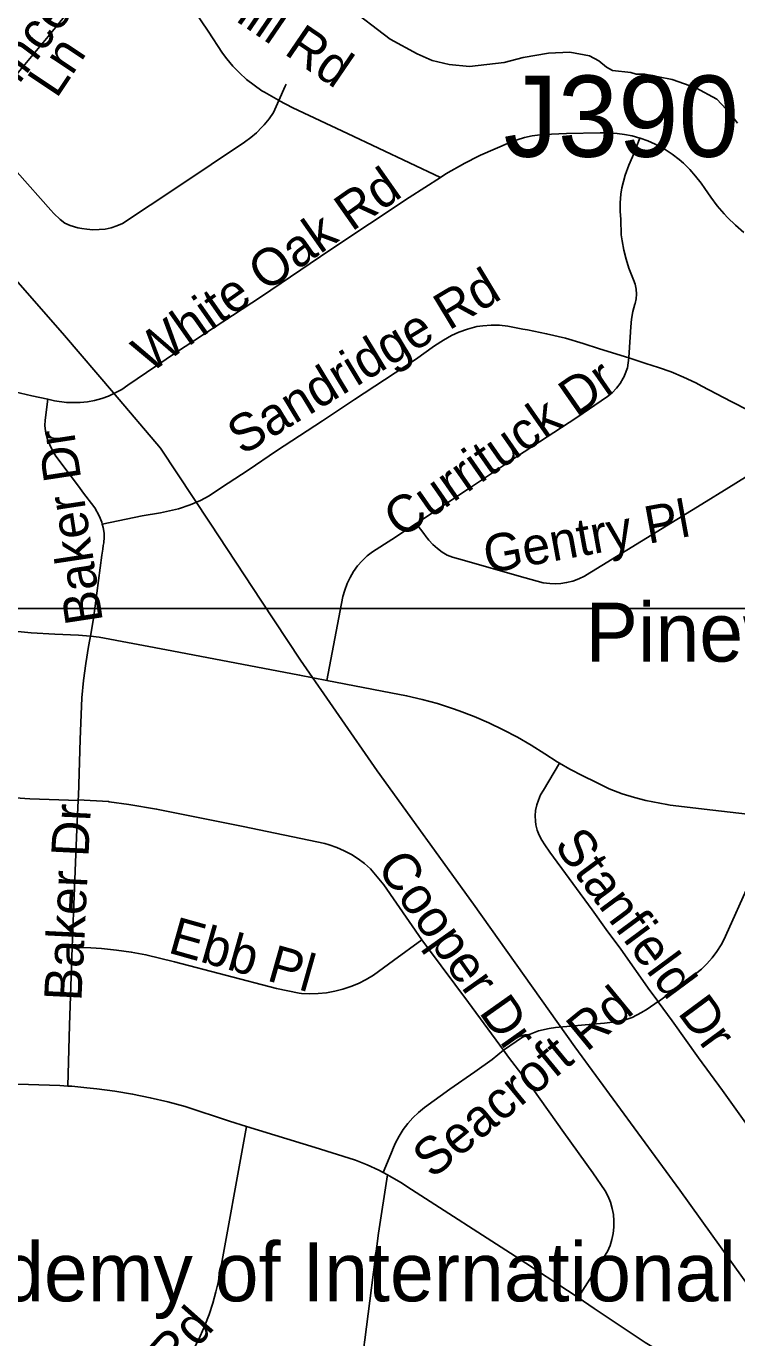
# Model space of a CAD drawing. Extents: x 1383679 to 1536984, y 460658 to 651027.
# Drawn here: x 1441163 to 1442972, y 518903 to 522240 of the extents above; entities that cross this region are included whole.
import ezdxf

# ---------------------------------------------------------------- set-up
doc = ezdxf.new("R2010")
doc.units = 0
for name, color, linetype in [('Exist Cultural Educational Facility High Label', 7, 'Continuous'), ('Exist Hydrographic Misc Water Feature', 7, 'Continuous'), ('Exist Road Non-System Structure Non-Sys Other Number Label', 7, 'Continuous'), ('Exist Road Non-System Type 51', 7, 'Continuous'), ('Exist Road Non-System Type 51 Label', 7, 'Continuous'), ('Exist Utilities Electrical Transmission Line', 7, 'Continuous'), ('Map Preparation Inset Cut Line', 7, 'Continuous')]:
    doc.layers.add(name, color=color, linetype=linetype)

msp = doc.modelspace()

# ---------------------------------------------------------------- linework, layer by layer
at = {"layer": 'Exist Hydrographic Misc Water Feature'}
msp.add_lwpolyline([(1442973.6, 521992.6), (1442956, 522017), (1442920.8, 522053.7), (1442867.2, 522082.9), (1442807.7, 522104.1), (1442737.8, 522117.6), (1442715.8, 522118), (1442702, 522122.3), (1442655.9, 522127.2), (1442640.1, 522135.6), (1442620.5, 522152), (1442596.7, 522164.5), (1442546.8, 522173.5), (1442492.7, 522170.7), (1442428.4, 522160), (1442380.1, 522147), (1442291.9, 522136.8), (1442240, 522142), (1442196.1, 522152.8), (1442158.5, 522169.6), (1442089.2, 522207.1), (1441978.7, 522291.4)], dxfattribs=at)
at = {"layer": 'Exist Road Non-System Type 51'}
for p, q in [((1441295.4, 520270), (1441295.5, 520271.1)), ((1442771.4, 519758.3), (1442771.8, 519757.7)), ((1442082.5, 519317.6), (1442072, 519323.1))]:
    msp.add_line(p, q, dxfattribs=at)
for points in [[(1441032.3, 521990), (1441093.3, 522061.3), (1441147.3, 522126.9), (1441219.3, 522213.9), (1441267.4, 522273.3), (1441277.6, 522288.1), (1441287.3, 522304.8), (1441293.7, 522320.1), (1441299.6, 522337), (1441304, 522354.4), (1441306.1, 522365.8), (1441311.3, 522420.5)], [(1441806.3, 522050.7), (1441805.2, 522051.2), (1441769.5, 522071.6), (1441763.1, 522075.4), (1441743.1, 522089.3), (1441724.1, 522104.4), (1441706.2, 522120.8), (1441689.3, 522138.3), (1441673.6, 522156.8), (1441662.7, 522171.3), (1441626.2, 522227.4), (1441570.9, 522309.1)], [(1441824.8, 522092.4), (1441822.3, 522087), (1441806.3, 522050.7)], [(1441806.3, 522050.7), (1441793, 522020.5), (1441781.5, 522004), (1441768.8, 521988.6), (1441763.3, 521982.6), (1441749.6, 521968.8), (1441734.9, 521956.2), (1441719.2, 521944.8), (1441549.5, 521831.4), (1441408.7, 521737.9), (1441394.3, 521731.7), (1441379.4, 521727), (1441364.1, 521723.7), (1441348.6, 521722.1), (1441332.9, 521722), (1441317.3, 521723.5), (1441305.2, 521724.6), (1441294.8, 521726.5), (1441275.3, 521732.6), (1441261.8, 521738.8), (1441249.4, 521747.8), (1441233.4, 521763.2), (1441225.9, 521771.7), (1441053.9, 521965.3)], [(1442217.4, 521854.7), (1441981.2, 521966.4), (1441841.7, 522032.3), (1441806.3, 522050.7)], [(1442724.9, 521955.2), (1442705.9, 521960.5), (1442685.7, 521964.6), (1442667.3, 521967.1), (1442646, 521968.6), (1442624.4, 521968.6), (1442538.6, 521966.6), (1442481, 521963.8), (1442471.3, 521963.1), (1442451.4, 521960.5), (1442431.9, 521956.5), (1442412.7, 521951), (1442393.9, 521944), (1442319.6, 521911.5), (1442314.5, 521909.4), (1442279.3, 521891.6), (1442231.5, 521863.7), (1442217.4, 521854.7)], [(1442696.8, 521395.6), (1442697, 521396.7), (1442700.8, 521448.8), (1442701.8, 521475), (1442703.9, 521494.5), (1442707.5, 521513.6), (1442712.6, 521532.6), (1442713, 521534), (1442715.8, 521545.8), (1442716.9, 521558.3), (1442716.1, 521570.8), (1442713.5, 521583.1), (1442709.2, 521594.4), (1442709.1, 521594.8), (1442697.1, 521624.4), (1442689.9, 521646.9), (1442684.1, 521669.9), (1442679.8, 521693.3), (1442677.8, 521709.1), (1442676.3, 521747.7), (1442675, 521769.5), (1442675.2, 521790.7), (1442677, 521812), (1442679.5, 521828.9), (1442687.8, 521860.8), (1442697.2, 521885.9), (1442706.5, 521907.6), (1442724.9, 521955.2)], [(1442989.9, 521714.8), (1442968.5, 521733.5), (1442948.3, 521753.3), (1442940, 521762.1), (1442922.1, 521782.8), (1442905.5, 521804.5), (1442890.4, 521826.8), (1442881, 521840.4), (1442867.1, 521858.5), (1442852.1, 521875.5), (1442836, 521891.4), (1442824.8, 521901), (1442807.5, 521914), (1442789.3, 521925.8), (1442770.2, 521936.4), (1442763.9, 521939.6), (1442745, 521948.1), (1442725.7, 521955), (1442724.9, 521955.2)], [(1442217.4, 521854.7), (1442138.3, 521804), (1441936.4, 521670), (1441762.1, 521552.2), (1441542.9, 521408.3), (1441421.6, 521326.4), (1441406.2, 521315.8), (1441390, 521306.6), (1441373, 521298.8), (1441355.5, 521292.4), (1441337.4, 521287.6), (1441319.1, 521284.3), (1441300.5, 521282.5), (1441283.9, 521281.9), (1441266.1, 521282.5), (1441235.6, 521286.9), (1441218.6, 521290.6)], [(1441356.9, 520972.6), (1441458.5, 520994.2), (1441505.3, 521002), (1441535.6, 521008.7), (1441550.9, 521011.6), (1441580.3, 521022.2), (1441606.9, 521033.1), (1441628.6, 521045.2), (1441660.6, 521066), (1441728, 521109.8), (1441800.2, 521159.1), (1441917.1, 521235.3), (1441998.7, 521289.6), (1442075.3, 521340), (1442153.7, 521391.9), (1442202.4, 521426.2), (1442225.3, 521441.1), (1442245.7, 521452.8), (1442264, 521460.9), (1442286.6, 521468.9), (1442310.1, 521475.5), (1442325.6, 521477.6), (1442346.6, 521479), (1442367.8, 521478.8), (1442389, 521476.9), (1442427.5, 521469), (1442439.3, 521466.9), (1442487.8, 521457.2), (1442536.1, 521445.9), (1442580.9, 521432.8), (1442622.6, 521419.1), (1442696.8, 521395.6)], [(1442156, 520974.6), (1442172.6, 520985.5), (1442293.8, 521066), (1442410.8, 521143.8), (1442565.1, 521244.4), (1442642.6, 521297.5), (1442654.4, 521307.3), (1442665.3, 521318.5), (1442674.8, 521330.8), (1442682.7, 521343.9), (1442685.1, 521348.5), (1442685.9, 521351), (1442693.4, 521370.2), (1442696.8, 521395.6)], [(1442696.8, 521395.6), (1442740, 521381.9), (1442772.7, 521371.7), (1442804.8, 521360), (1442836.4, 521346.7), (1442867.4, 521332.1), (1442882.9, 521324.1), (1442957.7, 521285), (1443047.2, 521239.3)], [(1441218.6, 521290.6), (1441177.5, 521299.5), (1441133.9, 521309.8), (1441095, 521320.4), (1441075.7, 521323.5), (1441056.3, 521325.1), (1441036.8, 521325), (1441017.3, 521323.4), (1440998.1, 521320.2), (1440979.2, 521315.5), (1440978.4, 521315.2)], [(1441218.6, 521290.6), (1441211.1, 521237.2), (1441210.7, 521223.4), (1441212, 521209.6), (1441213, 521204.9), (1441217.3, 521189.3), (1441223.1, 521174.2), (1441230.3, 521159.8), (1441238.9, 521146.1), (1441298.5, 521066), (1441306.9, 521054.7), (1441337.7, 521014.4), (1441349.2, 520993.8), (1441355.6, 520977.5), (1441356.9, 520972.6)], [(1443114.4, 521167.4), (1442951.6, 521066), (1442883.1, 521023.3), (1442601.9, 520851.3), (1442598, 520848.6), (1442584.1, 520840.4), (1442569.5, 520833.5), (1442554.2, 520828), (1442538.5, 520824.1), (1442524.4, 520821.8), (1442510.1, 520821), (1442495.8, 520821.8), (1442478.6, 520823.7), (1442433.6, 520836.6), (1442263.7, 520884.7), (1442248.6, 520889.2), (1442234.7, 520894.1), (1442221.9, 520901.7), (1442210, 520911.2), (1442198.6, 520920.9), (1442188.2, 520931.7), (1442179, 520943.6), (1442177.7, 520945.5), (1442156, 520974.6)], [(1441356.9, 520972.6), (1441359.1, 520964.6), (1441361.4, 520949.5), (1441361.6, 520939.6), (1441360.6, 520925.7), (1441359.4, 520918.8), (1441358.2, 520909.5), (1441356, 520894.2), (1441334.5, 520733), (1441326.6, 520687.5)], [(1441928.4, 520575.3), (1441969.5, 520789.1), (1441973.9, 520805.1), (1441980, 520821.5), (1441987.6, 520837.2), (1441996.5, 520852.3), (1442006.8, 520866.5), (1442018.3, 520879.7), (1442031, 520891.8), (1442044.6, 520902.7), (1442093.9, 520933.9), (1442156, 520974.6)], [(1441326.6, 520687.5), (1441296.5, 520690.7), (1441236.2, 520692.9), (1441175.9, 520696.7), (1441115.7, 520702), (1441055.7, 520708.9), (1440966.9, 520720.3), (1440961.2, 520721.3)], [(1441326.6, 520687.5), (1441325.2, 520679.4), (1441321.8, 520661.8), (1441314.7, 520618.4), (1441309, 520574.7), (1441305, 520530.8), (1441300.8, 520425.3), (1441296, 520281.2), (1441295.5, 520271.1)], [(1441928.4, 520575.3), (1441859, 520588.8), (1441533.9, 520650.4), (1441348.6, 520685.2), (1441326.6, 520687.5)], [(1442520.4, 520364.9), (1442514.5, 520368.3), (1442483.2, 520388.4), (1442448.8, 520410.2), (1442413.5, 520430.6), (1442377.5, 520449.6), (1442340.8, 520467.3), (1442303.4, 520483.5), (1442265.4, 520498.2), (1442248.5, 520504.2), (1442209.9, 520516.4), (1442170.8, 520527), (1442131.4, 520536.2), (1442091.7, 520543.7), (1441928.4, 520575.3)], [(1442520.4, 520364.9), (1442479.6, 520295.7), (1442472.6, 520283.8), (1442467.5, 520270.6), (1442462.8, 520258.3), (1442459.9, 520244.5), (1442458.8, 520230.7), (1442459.3, 520216.9), (1442460.4, 520208), (1442463.8, 520194.4), (1442468.8, 520181.1), (1442475.2, 520168.5), (1442482.9, 520156.8), (1442495.8, 520138.3), (1442603.5, 519991.9), (1442639.4, 519941.3), (1442676.5, 519891.5), (1442750.8, 519786.2), (1442771.4, 519758.3)], [(1442520.4, 520364.9), (1442546.7, 520349.5), (1442579.6, 520332.1), (1442613.2, 520316.2), (1442647.2, 520299.6), (1442680.4, 520286.3), (1442711.9, 520277.6), (1442740.5, 520269.9), (1442794.1, 520259.8), (1442802.2, 520258.2), (1442911.1, 520244.8), (1443043.2, 520229.6)], [(1440945.2, 520309.7), (1440953, 520306), (1440973.9, 520298), (1440991.4, 520293.5), (1441009.3, 520289.2), (1441031.9, 520286), (1441059.4, 520281.3), (1441172.8, 520274), (1441295.4, 520270)], [(1441280.5, 519895.4), (1441283.9, 519984.2), (1441291.8, 520196.9), (1441295.4, 520270)], [(1442170.4, 519915.6), (1442073.4, 520055), (1442039.9, 520095.5), (1442024.5, 520109), (1442008.2, 520121.3), (1441990.9, 520132.2), (1441972.8, 520141.8), (1441954.1, 520150), (1441934.7, 520156.8), (1441923.4, 520159.9), (1441715.7, 520203.5), (1441554.4, 520235.6), (1441495.2, 520247.8), (1441424.7, 520259.3), (1441374, 520266.6), (1441372.9, 520266.8), (1441295.5, 520271.1)], [(1442771.8, 519757.7), (1442849.9, 519816.3), (1442866.3, 519827.8), (1442881.7, 519840.6), (1442896, 519854.5), (1442909.3, 519869.5), (1442921.3, 519885.5), (1442932, 519902.4), (1442941.3, 519920.1), (1442943.3, 519924.3), (1443003, 520058.2), (1443013.5, 520083.7), (1443022.5, 520109.8), (1443030, 520136.4), (1443035.9, 520163.3), (1443039.7, 520186.4), (1443043.2, 520229.6)], [(1441269.3, 519543.3), (1441273, 519697.7), (1441280.5, 519895.4)], [(1442170.4, 519915.6), (1442098.3, 519863), (1442046.8, 519825.1), (1442028.5, 519814.1), (1442009.4, 519804.4), (1441989.7, 519796.2), (1441969.4, 519789.5), (1441948.6, 519784.2), (1441927.6, 519780.5), (1441906.3, 519778.4), (1441884.9, 519777.9), (1441863.5, 519778.9), (1441858.2, 519779.4), (1441799.9, 519791.7), (1441541, 519858.9), (1441468, 519877.4), (1441430.5, 519884.1), (1441392.7, 519889.3), (1441354.8, 519892.9), (1441328, 519894.5), (1441280.5, 519895.4)], [(1442378, 519634.5), (1442288.6, 519755.7), (1442184.3, 519895.7), (1442170.4, 519915.6)], [(1442378, 519634.5), (1442426.4, 519667.3), (1442445.8, 519675.6), (1442467, 519683.5), (1442493.9, 519689.5), (1442510.4, 519691.9), (1442614.4, 519701.7), (1442634.9, 519703.1), (1442655.4, 519706.1), (1442673.7, 519708.8), (1442690.1, 519712.9), (1442705.2, 519717.2), (1442729.7, 519730.4), (1442743.8, 519738.6), (1442771.4, 519758.3)], [(1442771.8, 519757.7), (1442807.7, 519709), (1442874.3, 519615.3), (1442935.3, 519531.8), (1442995, 519448.7), (1443032, 519398.8)], [(1442378, 519634.5), (1442349.5, 519610.4), (1442305.2, 519579.2), (1442241.6, 519535.2), (1442176.8, 519488.6), (1442161.7, 519476.3), (1442147.6, 519462.7), (1442134.7, 519448.1), (1442123, 519432.4), (1442112.5, 519415.9), (1442103.5, 519398.5), (1442095.9, 519380.5), (1442095.6, 519379.8), (1442072, 519323.1)], [(1442567.8, 519004.8), (1442631.8, 519105.2), (1442643, 519122.4), (1442649.3, 519137.2), (1442654.1, 519152.5), (1442657.3, 519168.2), (1442659, 519184.2), (1442659.2, 519200.2), (1442657.7, 519216.2), (1442654.7, 519232), (1442650.2, 519247.4), (1442644.2, 519262.3), (1442636.7, 519276.5), (1442605.1, 519322.6), (1442531.4, 519425.2), (1442452.4, 519535.9), (1442391.1, 519616.6), (1442378, 519634.5)], [(1440877.6, 519610.2), (1440902.8, 519598.6), (1440930.1, 519587), (1440958, 519577), (1440986.4, 519568.5), (1441015.2, 519561.4), (1441044.3, 519556), (1441073.6, 519552), (1441103.2, 519549.7), (1441116, 519549.2), (1441249.2, 519544.2), (1441269.3, 519543.3)], [(1441269.3, 519543.3), (1441279.5, 519542.9), (1441309.8, 519539.9), (1441317.4, 519539), (1441343.3, 519536.3), (1441388.7, 519530.3), (1441433.9, 519522.7), (1441478.8, 519513.6), (1441523.3, 519502.9), (1441567.5, 519490.8), (1441680.6, 519453.8), (1441723.9, 519440.5)], [(1441449.3, 518678.6), (1441474.2, 518709.7), (1441505.4, 518749.4), (1441544.2, 518798.4), (1441561.6, 518824.4), (1441577.6, 518851.2), (1441592.3, 518878.8), (1441605.6, 518907.1), (1441618, 518934.4), (1441628.9, 518962.3), (1441638.3, 518990.7), (1441646.2, 519019.5), (1441651.6, 519043.6), (1441723.9, 519440.5)], [(1442072, 519323.1), (1442060.6, 519329.1), (1442031.4, 519342.6), (1442001.5, 519354.6), (1441998.7, 519355.7), (1441899.1, 519387.1), (1441723.9, 519440.5)], [(1442012.3, 518804.2), (1442024.8, 518897.9), (1442060.2, 519169), (1442082.5, 519317.6)], [(1442567.8, 519004.8), (1442407.6, 519110.2), (1442143.8, 519280.3), (1442116.9, 519297.9), (1442089.1, 519314.2), (1442082.5, 519317.6)], [(1442567.8, 519004.8), (1442609.1, 518977.6), (1442738.8, 518891), (1442771.1, 518871.2), (1442817.1, 518844.5), (1442863.9, 518819.2), (1442911.4, 518795.2), (1443060.6, 518739.7), (1443201.1, 518685.2)]]:
    msp.add_lwpolyline(points, dxfattribs=at)
at = {"layer": 'Exist Utilities Electrical Transmission Line'}
msp.add_lwpolyline([(1440376.6, 522446.1), (1440694, 522083.9), (1441005.7, 521743.9), (1441260.4, 521452.8), (1441385.7, 521306.5), (1441505.3, 521166), (1441631.8, 520975.6), (1441762.2, 520776.8), (1441861.4, 520627), (1442056.3, 520345.1), (1442301.9, 520006.2), (1442559.4, 519643.1), (1442826.7, 519277.9), (1443066.5, 518945.1), (1443267.8, 518683.2), (1443347.7, 518569.5), (1443666.7, 518395.4), (1444181.5, 518103.5), (1444696.2, 517809.6), (1445226.8, 517497.4), (1445739.6, 517207.3), (1446050.2, 517021.4), (1446256.1, 516901.4)], dxfattribs=at)
at = {"layer": 'Map Preparation Inset Cut Line'}
for points in [[(1458567.8, 520758.2), (1396051.8, 520758.2), (1396051.8, 564142.2), (1458567.8, 564142.2), (1458567.8, 520758.2)], [(1446195.4, 477316), (1383679.3, 477316), (1383679.3, 520758.2), (1458567.8, 520758.2), (1458567.8, 493672.2), (1446195.4, 493672.2), (1446195.4, 477316)]]:
    msp.add_lwpolyline(points, dxfattribs=at)

# ---------------------------------------------------------------- texts
at = {"layer": 'Exist Cultural Educational Facility High Label'}
for s, p in [('Pinewood Elementary School', (1442586.5, 520623.1)), ('Smith Academy of International Lan', (1440182.7, 518995.5))]:
    msp.add_text(s, height=150, dxfattribs=at).set_placement(p)
at = {"layer": 'Exist Road Non-System Structure Non-Sys Other Number Label'}
msp.add_text('J390', height=206.69, dxfattribs=at).set_placement((1442378.1, 521907.4))
at = {"layer": 'Exist Road Non-System Type 51 Label'}
for s, rotation, p in [('Murrayhill Rd', 325.7161, (1441332.7, 522500.7)), ('Montford Dr', 337.9861, (1442681.9, 522397)), ('Vincent', 52.9317, (1441093.9, 522023.5)), ('Ln', 56.3099, (1441240.3, 522053.6)), ('White Oak Rd', 35.0675, (1441477.5, 521354.7)), ('Sandridge Rd', 31.1599, (1441713, 521146.4)), ('Currituck Dr', 34.8628, (1442116.5, 520934.1)), ('Baker Dr', 98.6483, (1441358.8, 520725.5)), ('Gentry Pl', 10.4124, (1442336.7, 520847.2)), ('Baker Dr', 87.1726, (1441303.5, 519757.9)), ('Stanfield Dr', 306.4914, (1442504.4, 520155.1)), ('Cooper Dr', 305.2176, (1442053.1, 520100.2)), ('Ebb Pl', 344.22, (1441521.2, 519883.5)), ('Seacroft Rd', 39.4549, (1442196.8, 519305.1)), ('Londonderry Rd', 48.3668, (1441040.3, 518247.4))]:
    msp.add_text(s, height=95, rotation=rotation, dxfattribs=at).set_placement(p)

doc.saveas('drawing.dxf')
